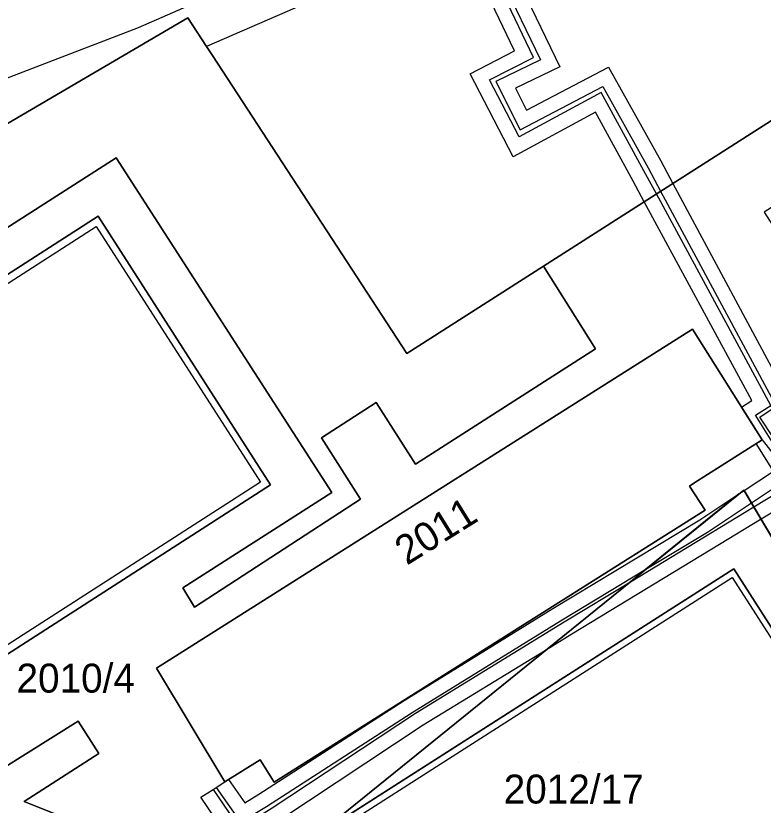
# Model space of a CAD drawing. Extents: x -263423 to -261326, y -1240067 to -1237864.
# Drawn here: x -262222.8 to -262171.2, y -1239576.5 to -1239522 of the extents above; entities that cross this region are included whole.
import ezdxf

# ---------------------------------------------------------------- set-up
doc = ezdxf.new("R2010")
doc.units = 0
for name, color, linetype in [('body_kn', 7, 'Continuous'), ('kladpar_druhypozemkov', 7, 'Continuous'), ('kladpar_hranice', 7, 'Continuous'), ('kladpar_parcelnecisla', 7, 'Continuous'), ('kladpar_plochy', 7, 'Continuous'), ('tarchy_linie', 7, 'Continuous'), ('zappar_hrandruhpozemk', 7, 'Continuous')]:
    doc.layers.add(name, color=color, linetype=linetype)

msp = doc.modelspace()

# ---------------------------------------------------------------- linework, layer by layer
at = {"layer": 'body_kn'}
for p, q in [((-262210.92, -1239522.13), (-262210.92, -1239522.13)), ((-262214.34, -1239522.81), (-262214.34, -1239522.81)), ((-262209.64, -1239524.1), (-262209.64, -1239524.1)), ((-262188.37, -1239524.42), (-262188.37, -1239524.42)), ((-262209.22, -1239524.73), (-262209.22, -1239524.73)), ((-262187.05, -1239524.87), (-262187.05, -1239524.87)), ((-262186.57, -1239525.04), (-262186.57, -1239525.04)), ((-262185.23, -1239525.51), (-262185.23, -1239525.51)), ((-262181.87, -1239525.53), (-262181.87, -1239525.53)), ((-262191.43, -1239525.99), (-262191.43, -1239525.99)), ((-262190.08, -1239526.42), (-262190.08, -1239526.42)), ((-262189.65, -1239526.52), (-262189.65, -1239526.52)), ((-262188.3, -1239526.98), (-262188.3, -1239526.98)), ((-262182.27, -1239526.87), (-262182.27, -1239526.87)), ((-262182.37, -1239527.28), (-262182.37, -1239527.28)), ((-262187.53, -1239528.5), (-262187.53, -1239528.5)), ((-262182.77, -1239528.64), (-262182.77, -1239528.64)), ((-262187.97, -1239529.86), (-262187.97, -1239529.86)), ((-262188.04, -1239530.35), (-262188.04, -1239530.35)), ((-262215.88, -1239531.81), (-262215.88, -1239531.81)), ((-262188.46, -1239531.72), (-262188.46, -1239531.72)), ((-262178.26, -1239532.01), (-262178.26, -1239532.01)), ((-262179.14, -1239532.49), (-262179.14, -1239532.49)), ((-262179.29, -1239532.94), (-262179.29, -1239532.94)), ((-262180.17, -1239533.41), (-262180.17, -1239533.41)), ((-262177.43, -1239533.57), (-262177.43, -1239533.57)), ((-262178.27, -1239534.11), (-262178.27, -1239534.11)), ((-262178.56, -1239534.29), (-262178.56, -1239534.29)), ((-262179.4, -1239534.83), (-262179.4, -1239534.83)), ((-262217.11, -1239535.82), (-262217.11, -1239535.82)), ((-262217.25, -1239536.53), (-262217.25, -1239536.53)), ((-262186.37, -1239539.27), (-262186.37, -1239539.27)), ((-262176.08, -1239543.64), (-262176.08, -1239543.64)), ((-262182.78, -1239545), (-262182.78, -1239545)), ((-262195.81, -1239545.3), (-262195.81, -1239545.3)), ((-262197.92, -1239548.69), (-262197.92, -1239548.69)), ((-262171.97, -1239548.56), (-262171.97, -1239548.56)), ((-262172.68, -1239549.01), (-262172.68, -1239549.01)), ((-262171.71, -1239549.58), (-262171.71, -1239549.58)), ((-262171.41, -1239549.7), (-262171.41, -1239549.7)), ((-262201.7, -1239551.13), (-262201.7, -1239551.13)), ((-262171.67, -1239551.53), (-262171.67, -1239551.53)), ((-262171.26, -1239551.27), (-262171.26, -1239551.27)), ((-262171.26, -1239551.27), (-262171.26, -1239551.27)), ((-262195.2, -1239552.96), (-262195.2, -1239552.96)), ((-262205.91, -1239554.2), (-262205.91, -1239554.2)), ((-262205.21, -1239554.38), (-262205.21, -1239554.38)), ((-262175.97, -1239554.27), (-262175.97, -1239554.27)), ((-262200.98, -1239554.92), (-262200.98, -1239554.92)), ((-262176.28, -1239554.48), (-262176.28, -1239554.48)), ((-262172.53, -1239554.74), (-262172.53, -1239554.74)), ((-262172.51, -1239554.77), (-262172.51, -1239554.77)), ((-262198.99, -1239555.38), (-262198.99, -1239555.38)), ((-262172.86, -1239555), (-262172.86, -1239555)), ((-262172, -1239555.63), (-262172, -1239555.63)), ((-262172, -1239555.63), (-262172, -1239555.63)), ((-262171.84, -1239555.9), (-262171.84, -1239555.9)), ((-262171.84, -1239555.9), (-262171.84, -1239555.9)), ((-262175.2, -1239556.12), (-262175.2, -1239556.12)), ((-262175.56, -1239556.79), (-262175.56, -1239556.79)), ((-262171.33, -1239556.76), (-262171.33, -1239556.76)), ((-262171.33, -1239556.76), (-262171.33, -1239556.76)), ((-262175.03, -1239557.64), (-262175.03, -1239557.64)), ((-262174.72, -1239557.64), (-262174.72, -1239557.64)), ((-262174.2, -1239558.5), (-262174.2, -1239558.5)), ((-262179.3, -1239560.21), (-262179.3, -1239560.21)), ((-262179.3, -1239560.21), (-262179.3, -1239560.21)), ((-262173.21, -1239560.18), (-262173.21, -1239560.18)), ((-262173.34, -1239560.78), (-262173.34, -1239560.78)), ((-262173.34, -1239560.78), (-262173.34, -1239560.78)), ((-262211.27, -1239561.49), (-262211.27, -1239561.49)), ((-262180.36, -1239561.07), (-262180.36, -1239561.07)), ((-262180.36, -1239561.07), (-262180.36, -1239561.07)), ((-262210.46, -1239562.84), (-262210.46, -1239562.84)), ((-262185.71, -1239562.91), (-262185.71, -1239562.91)), ((-262185.19, -1239563.77), (-262185.19, -1239563.77)), ((-262184.93, -1239563.85), (-262184.93, -1239563.85)), ((-262184.41, -1239564.7), (-262184.41, -1239564.7)), ((-262186.22, -1239565.81), (-262186.22, -1239565.81)), ((-262213.09, -1239567.04), (-262213.09, -1239567.04)), ((-262213.09, -1239567.04), (-262213.09, -1239567.04)), ((-262195.98, -1239569.27), (-262195.98, -1239569.27)), ((-262195.44, -1239570.11), (-262195.44, -1239570.11)), ((-262195.2, -1239570.14), (-262195.2, -1239570.14)), ((-262218.51, -1239570.69), (-262218.51, -1239570.69)), ((-262194.67, -1239570.98), (-262194.67, -1239570.98)), ((-262217.07, -1239572.94), (-262217.07, -1239572.94)), ((-262217.07, -1239572.94), (-262217.07, -1239572.94)), ((-262205.92, -1239573.38), (-262205.92, -1239573.38)), ((-262208.36, -1239574.9), (-262208.36, -1239574.9)), ((-262208.11, -1239574.74), (-262208.11, -1239574.74)), ((-262208.11, -1239574.74), (-262208.11, -1239574.74)), ((-262204.97, -1239574.91), (-262204.97, -1239574.91)), ((-262209.18, -1239575.42), (-262209.18, -1239575.42)), ((-262209.18, -1239575.42), (-262209.18, -1239575.42)), ((-262208.96, -1239575.28), (-262208.96, -1239575.28)), ((-262208.96, -1239575.28), (-262208.96, -1239575.28)), ((-262222.22, -1239576.24), (-262222.22, -1239576.24)), ((-262210.02, -1239575.96), (-262210.02, -1239575.96)), ((-262206.02, -1239575.74), (-262206.02, -1239575.74)), ((-262207, -1239576.34), (-262207, -1239576.34))]:
    msp.add_line(p, q, dxfattribs=at)
at = {"layer": 'kladpar_druhypozemkov'}
for p, q in [((-262194.79, -1239557.02), (-262194.79, -1239557.02)), ((-262218.17, -1239566.48), (-262218.17, -1239566.48)), ((-262183.95, -1239573.55), (-262183.95, -1239573.55))]:
    msp.add_line(p, q, dxfattribs=at)
at = {"layer": 'kladpar_hranice'}
for points in [[(-262169.19, -1239505.88), (-262157.76, -1239523.3), (-262158.91, -1239524.24), (-262161.52, -1239526.38), (-262166.68, -1239530.53), (-262168.7, -1239528), (-262186.37, -1239539.27), (-262195.81, -1239545.3), (-262209.22, -1239524.73), (-262209.64, -1239524.1), (-262210.92, -1239522.13), (-262223.72, -1239529.63), (-262226.97, -1239531.54), (-262253.31, -1239546.99), (-262256.3, -1239544.36), (-262258.76, -1239542.19), (-262264.16, -1239537.44), (-262270.11, -1239532.19), (-262283.16, -1239520.7), (-262271.7, -1239528.29), (-262263.65, -1239519.08)], [(-262223.72, -1239529.63), (-262210.92, -1239522.13), (-262209.64, -1239524.1), (-262209.22, -1239524.73), (-262195.81, -1239545.3), (-262186.37, -1239539.27), (-262182.78, -1239545), (-262195.2, -1239552.96), (-262197.92, -1239548.69), (-262201.7, -1239551.13), (-262198.99, -1239555.38), (-262210.46, -1239562.84), (-262211.27, -1239561.49), (-262200.98, -1239554.92), (-262215.88, -1239531.81), (-262251.12, -1239554.35)], [(-262236.18, -1239577.64), (-262251.12, -1239554.35), (-262215.88, -1239531.81), (-262200.98, -1239554.92), (-262211.27, -1239561.49), (-262210.46, -1239562.84), (-262198.99, -1239555.38), (-262201.7, -1239551.13), (-262197.92, -1239548.69), (-262195.2, -1239552.96), (-262182.78, -1239545), (-262186.37, -1239539.27), (-262168.7, -1239528), (-262166.68, -1239530.53), (-262166.04, -1239532.3), (-262171.11, -1239535.55), (-262153.16, -1239563.52), (-262154.25, -1239564.25), (-262150.69, -1239569.64), (-262148.76, -1239568.41), (-262146.72, -1239571.58), (-262145.09, -1239574.11), (-262135.46, -1239589.06)], [(-262235.31, -1239573.73), (-262205.21, -1239554.38), (-262217.11, -1239535.82), (-262247.25, -1239555.21), (-262235.31, -1239573.73)], [(-262247.25, -1239555.21), (-262217.11, -1239535.82), (-262205.21, -1239554.38), (-262235.31, -1239573.73), (-262247.25, -1239555.21)], [(-262213.09, -1239567.04), (-262176.08, -1239543.64), (-262171.26, -1239551.27), (-262175.97, -1239554.27), (-262176.28, -1239554.48), (-262175.2, -1239556.12), (-262204.97, -1239574.91), (-262205.92, -1239573.38), (-262208.36, -1239574.9), (-262213.09, -1239567.04)], [(-262171.26, -1239551.27), (-262176.08, -1239543.64), (-262213.09, -1239567.04), (-262208.36, -1239574.9), (-262205.92, -1239573.38), (-262204.97, -1239574.91), (-262175.2, -1239556.12), (-262176.28, -1239554.48), (-262175.97, -1239554.27), (-262171.26, -1239551.27)], [(-262172.53, -1239554.74), (-262202, -1239578.57), (-262209.29, -1239584.5), (-262209.65, -1239583.94), (-262210.92, -1239581.88), (-262212.61, -1239580.12), (-262222.22, -1239576.24), (-262217.07, -1239572.94)], [(-262147, -1239597.8), (-262159.32, -1239605.61), (-262156.38, -1239610.4), (-262163.04, -1239614.79), (-262166.19, -1239609.97), (-262182.47, -1239620.63), (-262185.67, -1239615.62), (-262184.07, -1239614.53), (-262191.27, -1239603.15), (-262192.91, -1239604.3), (-262195.33, -1239600.35), (-262196.61, -1239598.42), (-262199.19, -1239600.19), (-262209.29, -1239584.5), (-262202, -1239578.57), (-262193.15, -1239592.46), (-262164.33, -1239574.06), (-262173.21, -1239560.18), (-262202, -1239578.57), (-262172.53, -1239554.74), (-262158.3, -1239578.73)], [(-262135.52, -1239610.76), (-262144.82, -1239596.42), (-262147, -1239597.8), (-262158.3, -1239578.73), (-262172.53, -1239554.74)], [(-262202, -1239578.57), (-262173.21, -1239560.18), (-262164.33, -1239574.06), (-262193.15, -1239592.46), (-262202, -1239578.57)], [(-262217.07, -1239572.94), (-262218.51, -1239570.69), (-262223.69, -1239573.95), (-262225.07, -1239571.81), (-262228.62, -1239574.06), (-262229.19, -1239573.05), (-262236.18, -1239577.64)], [(-262223.69, -1239573.95), (-262218.51, -1239570.69), (-262217.07, -1239572.94), (-262222.22, -1239576.24), (-262212.61, -1239580.12), (-262210.92, -1239581.88), (-262218.87, -1239586.31), (-262219.15, -1239586.38), (-262220.38, -1239586.73), (-262224.98, -1239587.11)]]:
    msp.add_lwpolyline(points, dxfattribs=at)
at = {"layer": 'kladpar_plochy'}
for p, q in [((-262186.37, -1239539.27), (-262168.7, -1239528)), ((-262251.12, -1239554.35), (-262215.88, -1239531.81)), ((-262215.88, -1239531.81), (-262200.98, -1239554.92)), ((-262217.11, -1239535.82), (-262247.25, -1239555.21)), ((-262205.21, -1239554.38), (-262217.11, -1239535.82)), ((-262182.78, -1239545), (-262186.37, -1239539.27)), ((-262176.08, -1239543.64), (-262213.09, -1239567.04)), ((-262171.26, -1239551.27), (-262176.08, -1239543.64)), ((-262195.2, -1239552.96), (-262182.78, -1239545)), ((-262201.7, -1239551.13), (-262197.92, -1239548.69)), ((-262197.92, -1239548.69), (-262195.2, -1239552.96)), ((-262198.99, -1239555.38), (-262201.7, -1239551.13)), ((-262175.97, -1239554.27), (-262171.26, -1239551.27)), ((-262235.31, -1239573.73), (-262205.21, -1239554.38)), ((-262176.28, -1239554.48), (-262175.97, -1239554.27)), ((-262200.98, -1239554.92), (-262211.27, -1239561.49)), ((-262172.53, -1239554.74), (-262202, -1239578.57)), ((-262202, -1239578.57), (-262172.53, -1239554.74)), ((-262175.2, -1239556.12), (-262176.28, -1239554.48)), ((-262158.3, -1239578.73), (-262172.53, -1239554.74)), ((-262172.53, -1239554.74), (-262158.3, -1239578.73)), ((-262210.46, -1239562.84), (-262198.99, -1239555.38)), ((-262204.97, -1239574.91), (-262175.2, -1239556.12)), ((-262173.21, -1239560.18), (-262202, -1239578.57)), ((-262164.33, -1239574.06), (-262173.21, -1239560.18)), ((-262211.27, -1239561.49), (-262210.46, -1239562.84)), ((-262213.09, -1239567.04), (-262208.36, -1239574.9)), ((-262218.51, -1239570.69), (-262223.69, -1239573.95)), ((-262217.07, -1239572.94), (-262218.51, -1239570.69)), ((-262222.22, -1239576.24), (-262217.07, -1239572.94)), ((-262208.36, -1239574.9), (-262205.92, -1239573.38)), ((-262205.92, -1239573.38), (-262204.97, -1239574.91)), ((-262212.61, -1239580.12), (-262222.22, -1239576.24))]:
    msp.add_line(p, q, dxfattribs=at)
for points in [[(-262169.19, -1239505.88), (-262157.76, -1239523.3), (-262158.91, -1239524.24), (-262161.52, -1239526.38), (-262166.68, -1239530.53), (-262168.7, -1239528), (-262186.37, -1239539.27), (-262195.81, -1239545.3), (-262209.22, -1239524.73), (-262209.64, -1239524.1), (-262210.92, -1239522.13), (-262223.72, -1239529.63), (-262226.97, -1239531.54), (-262253.31, -1239546.99), (-262256.3, -1239544.36), (-262258.76, -1239542.19), (-262264.16, -1239537.44), (-262270.11, -1239532.19), (-262283.16, -1239520.7), (-262271.7, -1239528.29), (-262263.65, -1239519.08)], [(-262223.72, -1239529.63), (-262210.92, -1239522.13), (-262209.64, -1239524.1), (-262209.22, -1239524.73), (-262195.81, -1239545.3), (-262186.37, -1239539.27), (-262182.78, -1239545), (-262195.2, -1239552.96), (-262197.92, -1239548.69), (-262201.7, -1239551.13), (-262198.99, -1239555.38), (-262210.46, -1239562.84), (-262211.27, -1239561.49), (-262200.98, -1239554.92), (-262215.88, -1239531.81), (-262251.12, -1239554.35)], [(-262223.69, -1239573.95), (-262218.51, -1239570.69), (-262217.07, -1239572.94), (-262222.22, -1239576.24), (-262212.61, -1239580.12), (-262210.92, -1239581.88), (-262218.87, -1239586.31), (-262219.15, -1239586.38), (-262220.38, -1239586.73), (-262224.98, -1239587.11)]]:
    msp.add_lwpolyline(points, dxfattribs=at)
for points in [[(-262247.25, -1239555.21), (-262217.11, -1239535.82), (-262205.21, -1239554.38), (-262235.31, -1239573.73)], [(-262213.09, -1239567.04), (-262176.08, -1239543.64), (-262171.26, -1239551.27), (-262175.97, -1239554.27), (-262176.28, -1239554.48), (-262175.2, -1239556.12), (-262204.97, -1239574.91), (-262205.92, -1239573.38), (-262208.36, -1239574.9)], [(-262202, -1239578.57), (-262173.21, -1239560.18), (-262164.33, -1239574.06), (-262193.15, -1239592.46)]]:
    msp.add_lwpolyline(points, close=True, dxfattribs=at)
at = {"layer": 'tarchy_linie'}
for points in [[(-262193.74, -1239507.86), (-262185.23, -1239525.51), (-262188.3, -1239526.98), (-262187.53, -1239528.5), (-262181.87, -1239525.53), (-262178.26, -1239532.01), (-262177.43, -1239533.57), (-262169.43, -1239548.44)], [(-262157.68, -1239560.83), (-262161.59, -1239563.31), (-262165.17, -1239557.85), (-262168.25, -1239552.69), (-262170.65, -1239548.91), (-262178.56, -1239534.29), (-262179.29, -1239532.94), (-262182.37, -1239527.28), (-262188.04, -1239530.35), (-262190.08, -1239526.42), (-262187.05, -1239524.87), (-262194.95, -1239508.34)], [(-262194.64, -1239508.3), (-262186.57, -1239525.04), (-262189.65, -1239526.52), (-262187.97, -1239529.86), (-262182.27, -1239526.87), (-262179.14, -1239532.49), (-262178.27, -1239534.11), (-262170.29, -1239548.95), (-262167.57, -1239553.15), (-262165.05, -1239557.24), (-262161.47, -1239562.76), (-262157.89, -1239560.51)], [(-262168.14, -1239554.84), (-262171.33, -1239556.76), (-262171.84, -1239555.9), (-262172, -1239555.63), (-262172.51, -1239554.77), (-262170.48, -1239553.43), (-262171.67, -1239551.53), (-262171.26, -1239551.27), (-262172.68, -1239549.01), (-262171.97, -1239548.56), (-262179.4, -1239534.83), (-262180.17, -1239533.41), (-262182.77, -1239528.64), (-262188.46, -1239531.72), (-262191.43, -1239525.99), (-262188.37, -1239524.42), (-262195.85, -1239508.77)], [(-262172, -1239555.63), (-262170.05, -1239554.34), (-262169.06, -1239553.8), (-262171.71, -1239549.58), (-262170.65, -1239548.91)], [(-262171.84, -1239555.9), (-262169.09, -1239554.24), (-262168.63, -1239553.91), (-262171.41, -1239549.7), (-262170.29, -1239548.95)], [(-262171.33, -1239556.76), (-262174.2, -1239558.5), (-262184.41, -1239564.7), (-262186.22, -1239565.81), (-262180.36, -1239561.07), (-262179.3, -1239560.21), (-262172.86, -1239555), (-262172.51, -1239554.77), (-262172, -1239555.63), (-262171.84, -1239555.9), (-262171.33, -1239556.76)], [(-262208.11, -1239574.74), (-262207, -1239576.34), (-262206.02, -1239575.74), (-262195.98, -1239569.27), (-262185.71, -1239562.91), (-262175.56, -1239556.79), (-262172.86, -1239555), (-262179.3, -1239560.21), (-262180.36, -1239561.07), (-262186.22, -1239565.81), (-262194.67, -1239570.98), (-262204.57, -1239577.53), (-262207.65, -1239579.44), (-262210.02, -1239575.96), (-262209.18, -1239575.42), (-262208.96, -1239575.28), (-262208.36, -1239574.9), (-262208.11, -1239574.74)], [(-262180.36, -1239561.07), (-262174.72, -1239557.64), (-262171.84, -1239555.9)], [(-262179.3, -1239560.21), (-262175.03, -1239557.64), (-262172, -1239555.63)], [(-262208.96, -1239575.28), (-262207.29, -1239577.68), (-262205.49, -1239576.59), (-262195.44, -1239570.11), (-262185.19, -1239563.77), (-262179.3, -1239560.21)], [(-262209.18, -1239575.42), (-262207.36, -1239578.08), (-262205.11, -1239576.69), (-262195.2, -1239570.14), (-262184.93, -1239563.85), (-262180.36, -1239561.07)]]:
    msp.add_lwpolyline(points, dxfattribs=at)
at = {"layer": 'zappar_hrandruhpozemk'}
for p, q in [((-262202.32, -1239520.94), (-262209.64, -1239524.1)), ((-262171.26, -1239551.27), (-262170.02, -1239552.87)), ((-262201.41, -1239578.71), (-262173.34, -1239560.78)), ((-262173.34, -1239560.78), (-262164.89, -1239573.91))]:
    msp.add_line(p, q, dxfattribs=at)
for points in [[(-262242.69, -1239534.21), (-262232.57, -1239529.8), (-262214.34, -1239522.81), (-262187.34, -1239510.98), (-262184.63, -1239509.7), (-262177.55, -1239505.93), (-262176.53, -1239505.73), (-262175.5, -1239505.94), (-262174.57, -1239506.43), (-262173.93, -1239507.27), (-262179.52, -1239510.42), (-262184.9, -1239513.16)], [(-262246.5, -1239555.35), (-262217.25, -1239536.53), (-262205.91, -1239554.2), (-262235.16, -1239573), (-262246.5, -1239555.35)]]:
    msp.add_lwpolyline(points, dxfattribs=at)

# ---------------------------------------------------------------- texts
at = {"layer": 'kladpar_parcelnecisla'}
msp.add_text('2011', height=2, rotation=32, dxfattribs=at).set_placement((-262195.803, -1239559.975))
for s, p in [('2010/4', (-262222.76, -1239568.73)), ('2012/17', (-262189.11, -1239576.39))]:
    msp.add_text(s, height=2, dxfattribs=at).set_placement(p)

doc.saveas('drawing.dxf')
